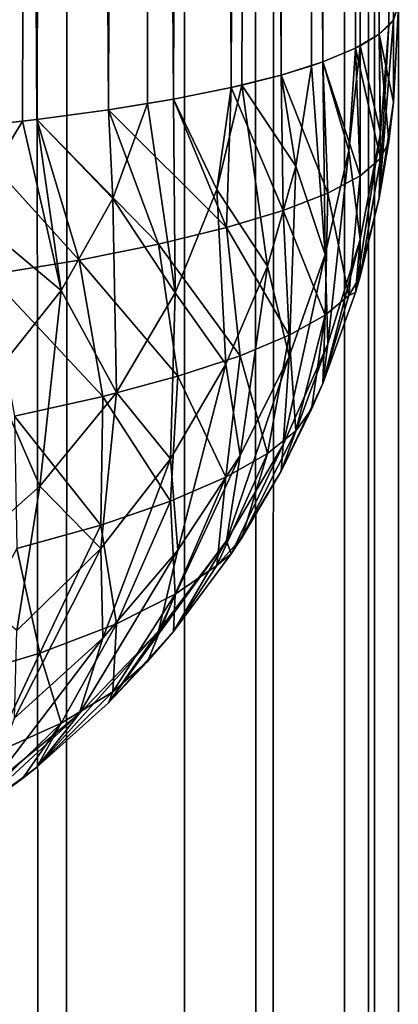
# Model space of a CAD drawing. Extents: x -265 to 265, y 0 to 1027.
# Tile 316 of 396: x 264.229 to 265, y 564.968 to 566.97. Entities that reach past the tile are written whole.
import ezdxf

# ---------------------------------------------------------------- set-up
doc = ezdxf.new("R2010")
doc.units = 0
doc.header["$LTSCALE"] = 65.185185
for name, color, linetype in [('101', 7, 'CONTINUOUS'), ('247', 7, 'CONTINUOUS'), ('248', 7, 'CONTINUOUS'), ('93', 7, 'CONTINUOUS'), ('95', 7, 'CONTINUOUS'), ('96', 7, 'CONTINUOUS'), ('97', 7, 'CONTINUOUS')]:
    doc.layers.add(name, color=color, linetype=linetype)

msp = doc.modelspace()

# ---------------------------------------------------------------- linework, layer by layer
at = {"layer": '101', "color": 7, "linetype": 'CONTINUOUS'}
for points in [[(264.9902, 566.8027, 23.0296), (265, 567, 23), (264.9902, 566.9704, 23.1973), (264.9902, 566.8027, 23.0296)], [(264.9902, 566.8027, 23.0296), (264.9902, 566.9704, 23.1973), (264.9611, 566.9411, 23.3927), (264.9902, 566.8027, 23.0296)], [(264.9611, 566.9411, 23.3927), (264.9128, 566.9124, 23.5842), (264.9637, 566.6881, 23.2599), (264.9611, 566.9411, 23.3927)], [(264.9807, 566.7226, 23.0416), (264.9902, 566.8027, 23.0296), (264.9611, 566.9411, 23.3927), (264.9807, 566.7226, 23.0416)], [(264.9807, 566.7226, 23.0416), (264.9611, 566.9411, 23.3927), (264.9637, 566.6881, 23.2599), (264.9807, 566.7226, 23.0416)], [(264.9128, 566.9124, 23.5842), (264.8459, 566.8845, 23.7698), (264.9222, 566.6529, 23.4764), (264.9128, 566.9124, 23.5842)], [(264.9637, 566.6881, 23.2599), (264.9128, 566.9124, 23.5842), (264.9222, 566.6529, 23.4764), (264.9637, 566.6881, 23.2599)], [(264.8459, 566.8845, 23.7698), (264.7611, 566.8578, 23.9478), (264.8561, 566.6175, 23.6887), (264.8459, 566.8845, 23.7698)], [(264.9222, 566.6529, 23.4764), (264.8459, 566.8845, 23.7698), (264.8561, 566.6175, 23.6887), (264.9222, 566.6529, 23.4764)], [(264.7611, 566.8578, 23.9478), (264.6594, 566.8325, 24.1164), (264.7653, 566.5823, 23.8941), (264.7611, 566.8578, 23.9478)], [(264.8561, 566.6175, 23.6887), (264.7611, 566.8578, 23.9478), (264.7653, 566.5823, 23.8941), (264.8561, 566.6175, 23.6887)], [(264.6594, 566.8325, 24.1164), (264.5417, 566.8089, 24.274), (264.6503, 566.5475, 24.0899), (264.6594, 566.8325, 24.1164)], [(264.7653, 566.5823, 23.8941), (264.6594, 566.8325, 24.1164), (264.6503, 566.5475, 24.0899), (264.7653, 566.5823, 23.8941)], [(264.5417, 566.8089, 24.274), (264.4093, 566.7871, 24.4191), (264.6503, 566.5475, 24.0899), (264.5417, 566.8089, 24.274)], [(264.4093, 566.7871, 24.4191), (264.2635, 566.7675, 24.5503), (264.5116, 566.5138, 24.2734), (264.4093, 566.7871, 24.4191)], [(264.6503, 566.5475, 24.0899), (264.4093, 566.7871, 24.4191), (264.5116, 566.5138, 24.2734), (264.6503, 566.5475, 24.0899)], [(264.2635, 566.7675, 24.5503), (264.1058, 566.75, 24.6665), (264.3498, 566.4815, 24.4418), (264.2635, 566.7675, 24.5503)], [(264.5116, 566.5138, 24.2734), (264.2635, 566.7675, 24.5503), (264.3498, 566.4815, 24.4418), (264.5116, 566.5138, 24.2734)], [(264.3498, 566.4815, 24.4418), (264.1058, 566.75, 24.6665), (264.1661, 566.4513, 24.592), (264.3498, 566.4815, 24.4418)], [(264.9611, 566.6073, 23.0589), (264.9807, 566.7226, 23.0416), (264.9637, 566.6881, 23.2599), (264.9611, 566.6073, 23.0589)], [(264.9222, 566.4477, 23.0828), (264.9611, 566.6073, 23.0589), (264.9637, 566.6881, 23.2599), (264.9222, 566.4477, 23.0828)], [(264.9222, 566.4477, 23.0828), (264.9637, 566.6881, 23.2599), (264.9222, 566.6529, 23.4764), (264.9222, 566.4477, 23.0828)], [(264.9222, 566.6529, 23.4764), (264.8561, 566.6175, 23.6887), (264.8992, 566.4094, 23.2954), (264.9222, 566.6529, 23.4764)], [(264.9222, 566.4477, 23.0828), (264.9222, 566.6529, 23.4764), (264.8992, 566.4094, 23.2954), (264.9222, 566.4477, 23.0828)], [(264.8561, 566.6175, 23.6887), (264.7653, 566.5823, 23.8941), (264.8512, 566.3695, 23.5069), (264.8561, 566.6175, 23.6887)], [(264.8992, 566.4094, 23.2954), (264.8561, 566.6175, 23.6887), (264.8512, 566.3695, 23.5069), (264.8992, 566.4094, 23.2954)], [(264.7653, 566.5823, 23.8941), (264.6503, 566.5475, 24.0899), (264.7774, 566.3285, 23.7148), (264.7653, 566.5823, 23.8941)], [(264.8512, 566.3695, 23.5069), (264.7653, 566.5823, 23.8941), (264.7774, 566.3285, 23.7148), (264.8512, 566.3695, 23.5069)], [(264.6503, 566.5475, 24.0899), (264.5116, 566.5138, 24.2734), (264.6775, 566.2868, 23.9164), (264.6503, 566.5475, 24.0899)], [(264.7774, 566.3285, 23.7148), (264.6503, 566.5475, 24.0899), (264.6775, 566.2868, 23.9164), (264.7774, 566.3285, 23.7148)], [(264.5116, 566.5138, 24.2734), (264.3498, 566.4815, 24.4418), (264.551, 566.245, 24.1084), (264.5116, 566.5138, 24.2734)], [(264.6775, 566.2868, 23.9164), (264.5116, 566.5138, 24.2734), (264.551, 566.245, 24.1084), (264.6775, 566.2868, 23.9164)], [(264.3498, 566.4815, 24.4418), (264.1661, 566.4513, 24.592), (264.3978, 566.2037, 24.2877), (264.3498, 566.4815, 24.4418)], [(264.551, 566.245, 24.1084), (264.3498, 566.4815, 24.4418), (264.3978, 566.2037, 24.2877), (264.551, 566.245, 24.1084)], [(264.3978, 566.2037, 24.2877), (264.1661, 566.4513, 24.592), (264.2181, 566.1641, 24.4504), (264.3978, 566.2037, 24.2877)], [(264.9128, 566.4158, 23.0876), (264.9222, 566.4477, 23.0828), (264.8992, 566.4094, 23.2954), (264.9128, 566.4158, 23.0876)], [(264.8459, 566.2302, 23.1155), (264.9128, 566.4158, 23.0876), (264.8992, 566.4094, 23.2954), (264.8459, 566.2302, 23.1155)], [(264.8459, 566.2302, 23.1155), (264.8992, 566.4094, 23.2954), (264.8512, 566.3695, 23.5069), (264.8459, 566.2302, 23.1155)], [(264.8512, 566.3695, 23.5069), (264.7774, 566.3285, 23.7148), (264.7915, 566.1341, 23.3277), (264.8512, 566.3695, 23.5069)], [(264.8232, 566.1779, 23.1233), (264.8512, 566.3695, 23.5069), (264.7915, 566.1341, 23.3277), (264.8232, 566.1779, 23.1233)], [(264.8232, 566.1779, 23.1233), (264.8459, 566.2302, 23.1155), (264.8512, 566.3695, 23.5069), (264.8232, 566.1779, 23.1233)], [(264.7774, 566.3285, 23.7148), (264.6775, 566.2868, 23.9164), (264.7337, 566.0879, 23.5308), (264.7774, 566.3285, 23.7148)], [(264.7915, 566.1341, 23.3277), (264.7774, 566.3285, 23.7148), (264.7337, 566.0879, 23.5308), (264.7915, 566.1341, 23.3277)], [(264.6775, 566.2868, 23.9164), (264.551, 566.245, 24.1084), (264.6488, 566.04, 23.7304), (264.6775, 566.2868, 23.9164)], [(264.7337, 566.0879, 23.5308), (264.6775, 566.2868, 23.9164), (264.6488, 566.04, 23.7304), (264.7337, 566.0879, 23.5308)], [(264.551, 566.245, 24.1084), (264.3978, 566.2037, 24.2877), (264.5358, 565.9912, 23.923), (264.551, 566.245, 24.1084)], [(264.6488, 566.04, 23.7304), (264.551, 566.245, 24.1084), (264.5358, 565.9912, 23.923), (264.6488, 566.04, 23.7304)], [(264.3978, 566.2037, 24.2877), (264.2181, 566.1641, 24.4504), (264.3939, 565.9424, 24.105), (264.3978, 566.2037, 24.2877)], [(264.5358, 565.9912, 23.923), (264.3978, 566.2037, 24.2877), (264.3939, 565.9424, 24.105), (264.5358, 565.9912, 23.923)], [(264.3939, 565.9424, 24.105), (264.2181, 566.1641, 24.4504), (264.2226, 565.895, 24.2722), (264.3939, 565.9424, 24.105)], [(264.7611, 566.0522, 23.1422), (264.8232, 566.1779, 23.1233), (264.7915, 566.1341, 23.3277), (264.7611, 566.0522, 23.1422)], [(264.681, 565.9163, 23.1625), (264.7611, 566.0522, 23.1422), (264.7915, 566.1341, 23.3277), (264.681, 565.9163, 23.1625)], [(264.681, 565.9163, 23.1625), (264.7915, 566.1341, 23.3277), (264.7337, 566.0879, 23.5308), (264.681, 565.9163, 23.1625)], [(264.681, 565.9163, 23.1625), (264.7337, 566.0879, 23.5308), (264.63, 565.8604, 23.3753), (264.681, 565.9163, 23.1625)], [(264.7337, 566.0879, 23.5308), (264.6488, 566.04, 23.7304), (264.63, 565.8604, 23.3753), (264.7337, 566.0879, 23.5308)], [(264.6488, 566.04, 23.7304), (264.5358, 565.9912, 23.923), (264.5456, 565.8016, 23.5853), (264.6488, 566.04, 23.7304)], [(264.63, 565.8604, 23.3753), (264.6488, 566.04, 23.7304), (264.5456, 565.8016, 23.5853), (264.63, 565.8604, 23.3753)], [(264.5358, 565.9912, 23.923), (264.3939, 565.9424, 24.105), (264.4259, 565.7414, 23.7882), (264.5358, 565.9912, 23.923)], [(264.5456, 565.8016, 23.5853), (264.5358, 565.9912, 23.923), (264.4259, 565.7414, 23.7882), (264.5456, 565.8016, 23.5853)], [(264.3939, 565.9424, 24.105), (264.2226, 565.895, 24.2722), (264.2695, 565.6816, 23.9786), (264.3939, 565.9424, 24.105)], [(264.4259, 565.7414, 23.7882), (264.3939, 565.9424, 24.105), (264.2695, 565.6816, 23.9786), (264.4259, 565.7414, 23.7882)], [(264.6594, 565.8836, 23.1675), (264.681, 565.9163, 23.1625), (264.63, 565.8604, 23.3753), (264.6594, 565.8836, 23.1675)], [(264.2695, 565.6816, 23.9786), (264.2226, 565.895, 24.2722), (264.0759, 565.6245, 24.1502), (264.2695, 565.6816, 23.9786)], [(264.5417, 565.726, 23.1911), (264.6594, 565.8836, 23.1675), (264.63, 565.8604, 23.3753), (264.5417, 565.726, 23.1911)], [(264.5417, 565.726, 23.1911), (264.63, 565.8604, 23.3753), (264.5456, 565.8016, 23.5853), (264.5417, 565.726, 23.1911)], [(264.4889, 565.6647, 23.2003), (264.5456, 565.8016, 23.5853), (264.4184, 565.603, 23.3936), (264.4889, 565.6647, 23.2003)], [(264.5456, 565.8016, 23.5853), (264.4259, 565.7414, 23.7882), (264.4184, 565.603, 23.3936), (264.5456, 565.8016, 23.5853)], [(264.4889, 565.6647, 23.2003), (264.5417, 565.726, 23.1911), (264.5456, 565.8016, 23.5853), (264.4889, 565.6647, 23.2003)], [(264.4259, 565.7414, 23.7882), (264.2695, 565.6816, 23.9786), (264.3134, 565.5395, 23.5806), (264.4259, 565.7414, 23.7882)], [(264.4184, 565.603, 23.3936), (264.4259, 565.7414, 23.7882), (264.3134, 565.5395, 23.5806), (264.4184, 565.603, 23.3936)], [(264.2695, 565.6816, 23.9786), (264.0759, 565.6245, 24.1502), (264.1729, 565.4766, 23.7569), (264.2695, 565.6816, 23.9786)], [(264.3134, 565.5395, 23.5806), (264.2695, 565.6816, 23.9786), (264.1729, 565.4766, 23.7569), (264.3134, 565.5395, 23.5806)], [(264.4093, 565.5809, 23.2129), (264.4889, 565.6647, 23.2003), (264.4184, 565.603, 23.3936), (264.4093, 565.5809, 23.2129)], [(264.2635, 565.4497, 23.2325), (264.4093, 565.5809, 23.2129), (264.4184, 565.603, 23.3936), (264.2635, 565.4497, 23.2325)], [(264.2635, 565.4497, 23.2325), (264.4184, 565.603, 23.3936), (264.3134, 565.5395, 23.5806), (264.2635, 565.4497, 23.2325)], [(264.2346, 565.4266, 23.236), (264.3134, 565.5395, 23.5806), (264.1224, 565.3549, 23.4209), (264.2346, 565.4266, 23.236)], [(264.3134, 565.5395, 23.5806), (264.1729, 565.4766, 23.7569), (264.1224, 565.3549, 23.4209), (264.3134, 565.5395, 23.5806)], [(264.2346, 565.4266, 23.236), (264.2635, 565.4497, 23.2325), (264.3134, 565.5395, 23.5806), (264.2346, 565.4266, 23.236)], [(264.1058, 565.3335, 23.25), (264.2346, 565.4266, 23.236), (264.1224, 565.3549, 23.4209), (264.1058, 565.3335, 23.25)]]:
    msp.add_3dface(points, dxfattribs=at)
at = {"layer": '247', "color": 7, "linetype": 'CONTINUOUS'}
for points in [[(264.0252, 1, 5.3191), (264.5641, 1, 3.5897), (264.0252, 1019, 5.3191), (264.0252, 1, 5.3191)], [(264.0252, 1019, 5.3191), (264.5641, 1, 3.5897), (264.5641, 1019, 3.5897), (264.0252, 1019, 5.3191)], [(264.5641, 1, 3.5897), (264.8906, 1, 1.8081), (264.5641, 1019, 3.5897), (264.5641, 1, 3.5897)], [(264.5641, 1019, 3.5897), (264.8906, 1, 1.8081), (264.8906, 1019, 1.8081), (264.5641, 1019, 3.5897)], [(264.8906, 1, 1.8081), (265, 1), (264.8906, 1019, 1.8081), (264.8906, 1, 1.8081)], [(264.8906, 1019, 1.8081), (265, 1), (265, 1019), (264.8906, 1019, 1.8081)]]:
    msp.add_3dface(points, dxfattribs=at)
at = {"layer": '248', "color": 7, "linetype": 'CONTINUOUS'}
for points in [[(264.5641, 1, -3.5897), (264.0252, 1, -5.3191), (264.5641, 1019, -3.5897), (264.5641, 1, -3.5897)], [(264.5641, 1019, -3.5897), (264.0252, 1, -5.3191), (264.0252, 1019, -5.3191), (264.5641, 1019, -3.5897)], [(264.8906, 1, -1.8081), (264.5641, 1, -3.5897), (264.8906, 1019, -1.8081), (264.8906, 1, -1.8081)], [(264.8906, 1019, -1.8081), (264.5641, 1, -3.5897), (264.5641, 1019, -3.5897), (264.8906, 1019, -1.8081)], [(265, 1019), (265, 1), (264.8906, 1, -1.8081), (265, 1019)], [(265, 1019), (264.8906, 1, -1.8081), (264.8906, 1019, -1.8081), (265, 1019)]]:
    msp.add_3dface(points, dxfattribs=at)
at = {"layer": '93', "color": 7, "linetype": 'CONTINUOUS'}
for points in [[(264.1058, 566.75, 24.6665), (264.2635, 566.7675, 24.5503), (264.1058, 593.25, 24.6665), (264.1058, 566.75, 24.6665)], [(264.1058, 593.25, 24.6665), (264.2635, 566.7675, 24.5503), (264.2346, 593.236, 24.5734), (264.1058, 593.25, 24.6665)], [(264.2346, 593.236, 24.5734), (264.2635, 566.7675, 24.5503), (264.2635, 593.2325, 24.5503), (264.2346, 593.236, 24.5734)], [(264.2635, 566.7675, 24.5503), (264.4093, 566.7871, 24.4191), (264.2635, 593.2325, 24.5503), (264.2635, 566.7675, 24.5503)], [(264.2635, 593.2325, 24.5503), (264.4093, 566.7871, 24.4191), (264.4093, 593.2129, 24.4191), (264.2635, 593.2325, 24.5503)], [(264.4093, 566.7871, 24.4191), (264.5417, 566.8089, 24.274), (264.4093, 593.2129, 24.4191), (264.4093, 566.7871, 24.4191)], [(264.4093, 593.2129, 24.4191), (264.5417, 566.8089, 24.274), (264.4889, 593.2003, 24.3353), (264.4093, 593.2129, 24.4191)], [(264.4889, 593.2003, 24.3353), (264.5417, 566.8089, 24.274), (264.5417, 593.1911, 24.274), (264.4889, 593.2003, 24.3353)], [(264.5417, 566.8089, 24.274), (264.6594, 566.8325, 24.1164), (264.5417, 593.1911, 24.274), (264.5417, 566.8089, 24.274)], [(264.5417, 593.1911, 24.274), (264.6594, 566.8325, 24.1164), (264.6594, 593.1675, 24.1164), (264.5417, 593.1911, 24.274)], [(264.6594, 566.8325, 24.1164), (264.7611, 566.8578, 23.9478), (264.6594, 593.1675, 24.1164), (264.6594, 566.8325, 24.1164)], [(264.6594, 593.1675, 24.1164), (264.7611, 566.8578, 23.9478), (264.681, 593.1625, 24.0837), (264.6594, 593.1675, 24.1164)], [(264.681, 593.1625, 24.0837), (264.7611, 566.8578, 23.9478), (264.7611, 593.1422, 23.9478), (264.681, 593.1625, 24.0837)], [(264.7611, 566.8578, 23.9478), (264.8459, 566.8845, 23.7698), (264.7611, 593.1422, 23.9478), (264.7611, 566.8578, 23.9478)], [(264.7611, 593.1422, 23.9478), (264.8459, 566.8845, 23.7698), (264.8232, 593.1233, 23.8221), (264.7611, 593.1422, 23.9478)], [(264.8232, 593.1233, 23.8221), (264.8459, 566.8845, 23.7698), (264.8459, 593.1155, 23.7698), (264.8232, 593.1233, 23.8221)], [(264.8459, 566.8845, 23.7698), (264.9128, 566.9124, 23.5842), (264.8459, 593.1155, 23.7698), (264.8459, 566.8845, 23.7698)], [(264.8459, 593.1155, 23.7698), (264.9128, 566.9124, 23.5842), (264.9128, 593.0876, 23.5842), (264.8459, 593.1155, 23.7698)], [(264.9128, 566.9124, 23.5842), (264.9611, 566.9411, 23.3927), (264.9128, 593.0876, 23.5842), (264.9128, 566.9124, 23.5842)], [(264.9128, 593.0876, 23.5842), (264.9611, 566.9411, 23.3927), (264.9222, 593.0828, 23.5523), (264.9128, 593.0876, 23.5842)], [(264.9222, 593.0828, 23.5523), (264.9611, 566.9411, 23.3927), (264.9611, 593.0589, 23.3927), (264.9222, 593.0828, 23.5523)], [(264.9611, 566.9411, 23.3927), (264.9902, 566.9704, 23.1973), (264.9611, 593.0589, 23.3927), (264.9611, 566.9411, 23.3927)]]:
    msp.add_3dface(points, dxfattribs=at)
at = {"layer": '95', "color": 7, "linetype": 'CONTINUOUS'}
for points in [[(264.2635, 593.2325, 15.4497), (264.1058, 566.75, 15.3335), (264.1058, 593.25, 15.3335), (264.2635, 593.2325, 15.4497)], [(264.2346, 566.764, 15.4266), (264.1058, 566.75, 15.3335), (264.2635, 593.2325, 15.4497), (264.2346, 566.764, 15.4266)], [(264.2635, 566.7675, 15.4497), (264.2346, 566.764, 15.4266), (264.2635, 593.2325, 15.4497), (264.2635, 566.7675, 15.4497)], [(264.4093, 593.2129, 15.5809), (264.2635, 566.7675, 15.4497), (264.2635, 593.2325, 15.4497), (264.4093, 593.2129, 15.5809)], [(264.4093, 566.7871, 15.5809), (264.2635, 566.7675, 15.4497), (264.4093, 593.2129, 15.5809), (264.4093, 566.7871, 15.5809)], [(264.5417, 593.1911, 15.726), (264.4093, 566.7871, 15.5809), (264.4093, 593.2129, 15.5809), (264.5417, 593.1911, 15.726)], [(264.4889, 566.7997, 15.6647), (264.4093, 566.7871, 15.5809), (264.5417, 593.1911, 15.726), (264.4889, 566.7997, 15.6647)], [(264.5417, 566.8089, 15.726), (264.4889, 566.7997, 15.6647), (264.5417, 593.1911, 15.726), (264.5417, 566.8089, 15.726)], [(264.6594, 593.1675, 15.8836), (264.5417, 566.8089, 15.726), (264.5417, 593.1911, 15.726), (264.6594, 593.1675, 15.8836)], [(264.6594, 566.8325, 15.8836), (264.5417, 566.8089, 15.726), (264.6594, 593.1675, 15.8836), (264.6594, 566.8325, 15.8836)], [(264.7611, 593.1422, 16.0522), (264.6594, 566.8325, 15.8836), (264.6594, 593.1675, 15.8836), (264.7611, 593.1422, 16.0522)], [(264.681, 566.8375, 15.9163), (264.6594, 566.8325, 15.8836), (264.7611, 593.1422, 16.0522), (264.681, 566.8375, 15.9163)], [(264.7611, 566.8578, 16.0522), (264.681, 566.8375, 15.9163), (264.7611, 593.1422, 16.0522), (264.7611, 566.8578, 16.0522)], [(264.8459, 593.1155, 16.2302), (264.7611, 566.8578, 16.0522), (264.7611, 593.1422, 16.0522), (264.8459, 593.1155, 16.2302)], [(264.8232, 566.8767, 16.1779), (264.7611, 566.8578, 16.0522), (264.8459, 593.1155, 16.2302), (264.8232, 566.8767, 16.1779)], [(264.8459, 566.8845, 16.2302), (264.8232, 566.8767, 16.1779), (264.8459, 593.1155, 16.2302), (264.8459, 566.8845, 16.2302)], [(264.9128, 593.0876, 16.4158), (264.8459, 566.8845, 16.2302), (264.8459, 593.1155, 16.2302), (264.9128, 593.0876, 16.4158)], [(264.9128, 566.9124, 16.4158), (264.8459, 566.8845, 16.2302), (264.9128, 593.0876, 16.4158), (264.9128, 566.9124, 16.4158)], [(264.9611, 593.0589, 16.6073), (264.9128, 566.9124, 16.4158), (264.9128, 593.0876, 16.4158), (264.9611, 593.0589, 16.6073)], [(264.9222, 566.9172, 16.4477), (264.9128, 566.9124, 16.4158), (264.9611, 593.0589, 16.6073), (264.9222, 566.9172, 16.4477)], [(264.9611, 566.9411, 16.6073), (264.9222, 566.9172, 16.4477), (264.9611, 593.0589, 16.6073), (264.9611, 566.9411, 16.6073)], [(264.9902, 593.0296, 16.8027), (264.9611, 566.9411, 16.6073), (264.9611, 593.0589, 16.6073), (264.9902, 593.0296, 16.8027)], [(264.9807, 566.9584, 16.7226), (264.9611, 566.9411, 16.6073), (264.9902, 593.0296, 16.8027), (264.9807, 566.9584, 16.7226)], [(264.9902, 566.9704, 16.8027), (264.9807, 566.9584, 16.7226), (264.9902, 593.0296, 16.8027), (264.9902, 566.9704, 16.8027)], [(265, 593, 17), (264.9902, 566.9704, 16.8027), (264.9902, 593.0296, 16.8027), (265, 593, 17)], [(265, 593, 17), (265, 567, 17), (264.9902, 566.9704, 16.8027), (265, 593, 17)]]:
    msp.add_3dface(points, dxfattribs=at)
at = {"layer": '96', "color": 7, "linetype": 'CONTINUOUS'}
for points in [[(265, 567, 17), (265, 567, 23), (264.9902, 566.8027, 23.0296), (265, 567, 17)], [(264.9902, 566.8027, 16.9704), (265, 567, 17), (264.9902, 566.8027, 23.0296), (264.9902, 566.8027, 16.9704)], [(264.9611, 566.6073, 16.9411), (264.9902, 566.8027, 16.9704), (264.9611, 566.6073, 23.0589), (264.9611, 566.6073, 16.9411)], [(264.9611, 566.6073, 23.0589), (264.9902, 566.8027, 16.9704), (264.9807, 566.7226, 23.0416), (264.9611, 566.6073, 23.0589)], [(264.9807, 566.7226, 23.0416), (264.9902, 566.8027, 16.9704), (264.9902, 566.8027, 23.0296), (264.9807, 566.7226, 23.0416)], [(264.9128, 566.4158, 16.9124), (264.9611, 566.6073, 16.9411), (264.9128, 566.4158, 23.0876), (264.9128, 566.4158, 16.9124)], [(264.9128, 566.4158, 23.0876), (264.9611, 566.6073, 16.9411), (264.9222, 566.4477, 23.0828), (264.9128, 566.4158, 23.0876)], [(264.9222, 566.4477, 23.0828), (264.9611, 566.6073, 16.9411), (264.9611, 566.6073, 23.0589), (264.9222, 566.4477, 23.0828)], [(264.8459, 566.2302, 16.8845), (264.9128, 566.4158, 16.9124), (264.8459, 566.2302, 23.1155), (264.8459, 566.2302, 16.8845)], [(264.8459, 566.2302, 23.1155), (264.9128, 566.4158, 16.9124), (264.9128, 566.4158, 23.0876), (264.8459, 566.2302, 23.1155)], [(264.7611, 566.0522, 16.8578), (264.8459, 566.2302, 16.8845), (264.7611, 566.0522, 23.1422), (264.7611, 566.0522, 16.8578)], [(264.7611, 566.0522, 23.1422), (264.8459, 566.2302, 16.8845), (264.8232, 566.1779, 23.1233), (264.7611, 566.0522, 23.1422)], [(264.8232, 566.1779, 23.1233), (264.8459, 566.2302, 16.8845), (264.8459, 566.2302, 23.1155), (264.8232, 566.1779, 23.1233)], [(264.6594, 565.8836, 16.8325), (264.7611, 566.0522, 16.8578), (264.6594, 565.8836, 23.1675), (264.6594, 565.8836, 16.8325)], [(264.6594, 565.8836, 23.1675), (264.7611, 566.0522, 16.8578), (264.681, 565.9163, 23.1625), (264.6594, 565.8836, 23.1675)], [(264.681, 565.9163, 23.1625), (264.7611, 566.0522, 16.8578), (264.7611, 566.0522, 23.1422), (264.681, 565.9163, 23.1625)], [(264.5417, 565.726, 16.8089), (264.6594, 565.8836, 16.8325), (264.5417, 565.726, 23.1911), (264.5417, 565.726, 16.8089)], [(264.5417, 565.726, 23.1911), (264.6594, 565.8836, 16.8325), (264.6594, 565.8836, 23.1675), (264.5417, 565.726, 23.1911)], [(264.4093, 565.5809, 16.7871), (264.5417, 565.726, 16.8089), (264.4093, 565.5809, 23.2129), (264.4093, 565.5809, 16.7871)], [(264.4093, 565.5809, 23.2129), (264.5417, 565.726, 16.8089), (264.4889, 565.6647, 23.2003), (264.4093, 565.5809, 23.2129)], [(264.4889, 565.6647, 23.2003), (264.5417, 565.726, 16.8089), (264.5417, 565.726, 23.1911), (264.4889, 565.6647, 23.2003)], [(264.2635, 565.4497, 16.7675), (264.4093, 565.5809, 16.7871), (264.2635, 565.4497, 23.2325), (264.2635, 565.4497, 16.7675)], [(264.2635, 565.4497, 23.2325), (264.4093, 565.5809, 16.7871), (264.4093, 565.5809, 23.2129), (264.2635, 565.4497, 23.2325)], [(264.1058, 565.3335, 16.75), (264.2635, 565.4497, 16.7675), (264.1058, 565.3335, 23.25), (264.1058, 565.3335, 16.75)], [(264.1058, 565.3335, 23.25), (264.2635, 565.4497, 16.7675), (264.2346, 565.4266, 23.236), (264.1058, 565.3335, 23.25)], [(264.2346, 565.4266, 23.236), (264.2635, 565.4497, 16.7675), (264.2635, 565.4497, 23.2325), (264.2346, 565.4266, 23.236)]]:
    msp.add_3dface(points, dxfattribs=at)
at = {"layer": '97', "color": 7, "linetype": 'CONTINUOUS'}
for points in [[(264.9902, 566.9704, 16.8027), (265, 567, 17), (264.9902, 566.8027, 16.9704), (264.9902, 566.9704, 16.8027)], [(264.9807, 566.9584, 16.7226), (264.9902, 566.9704, 16.8027), (264.9611, 566.6073, 16.9411), (264.9807, 566.9584, 16.7226)], [(264.9902, 566.9704, 16.8027), (264.9902, 566.8027, 16.9704), (264.9611, 566.6073, 16.9411), (264.9902, 566.9704, 16.8027)], [(264.9611, 566.9411, 16.6073), (264.9807, 566.9584, 16.7226), (264.9637, 566.7401, 16.6881), (264.9611, 566.9411, 16.6073)], [(264.9807, 566.9584, 16.7226), (264.9611, 566.6073, 16.9411), (264.9637, 566.7401, 16.6881), (264.9807, 566.9584, 16.7226)], [(264.9222, 566.9172, 16.4477), (264.9611, 566.9411, 16.6073), (264.9637, 566.7401, 16.6881), (264.9222, 566.9172, 16.4477)], [(264.8459, 566.8845, 16.2302), (264.9128, 566.9124, 16.4158), (264.8992, 566.7046, 16.4094), (264.8459, 566.8845, 16.2302)], [(264.9128, 566.9124, 16.4158), (264.9222, 566.9172, 16.4477), (264.8992, 566.7046, 16.4094), (264.9128, 566.9124, 16.4158)], [(264.9222, 566.9172, 16.4477), (264.9222, 566.5236, 16.6529), (264.8992, 566.7046, 16.4094), (264.9222, 566.9172, 16.4477)], [(264.9222, 566.9172, 16.4477), (264.9637, 566.7401, 16.6881), (264.9222, 566.5236, 16.6529), (264.9222, 566.9172, 16.4477)], [(264.8232, 566.8767, 16.1779), (264.8459, 566.8845, 16.2302), (264.8512, 566.4931, 16.3695), (264.8232, 566.8767, 16.1779)], [(264.8459, 566.8845, 16.2302), (264.8992, 566.7046, 16.4094), (264.8512, 566.4931, 16.3695), (264.8459, 566.8845, 16.2302)], [(264.7611, 566.8578, 16.0522), (264.8232, 566.8767, 16.1779), (264.7915, 566.6723, 16.1341), (264.7611, 566.8578, 16.0522)], [(264.8232, 566.8767, 16.1779), (264.8512, 566.4931, 16.3695), (264.7915, 566.6723, 16.1341), (264.8232, 566.8767, 16.1779)], [(264.681, 566.8375, 15.9163), (264.7611, 566.8578, 16.0522), (264.7915, 566.6723, 16.1341), (264.681, 566.8375, 15.9163)], [(264.5417, 566.8089, 15.726), (264.6594, 566.8325, 15.8836), (264.63, 566.6247, 15.8604), (264.5417, 566.8089, 15.726)], [(264.6594, 566.8325, 15.8836), (264.681, 566.8375, 15.9163), (264.63, 566.6247, 15.8604), (264.6594, 566.8325, 15.8836)], [(264.681, 566.8375, 15.9163), (264.7337, 566.4692, 16.0879), (264.63, 566.6247, 15.8604), (264.681, 566.8375, 15.9163)], [(264.681, 566.8375, 15.9163), (264.7915, 566.6723, 16.1341), (264.7337, 566.4692, 16.0879), (264.681, 566.8375, 15.9163)], [(264.4889, 566.7997, 15.6647), (264.5417, 566.8089, 15.726), (264.5456, 566.4147, 15.8016), (264.4889, 566.7997, 15.6647)], [(264.5417, 566.8089, 15.726), (264.63, 566.6247, 15.8604), (264.5456, 566.4147, 15.8016), (264.5417, 566.8089, 15.726)], [(264.2635, 566.7675, 15.4497), (264.4093, 566.7871, 15.5809), (264.4184, 566.6064, 15.603), (264.2635, 566.7675, 15.4497)], [(264.4093, 566.7871, 15.5809), (264.4889, 566.7997, 15.6647), (264.4184, 566.6064, 15.603), (264.4093, 566.7871, 15.5809)], [(264.4889, 566.7997, 15.6647), (264.5456, 566.4147, 15.8016), (264.4184, 566.6064, 15.603), (264.4889, 566.7997, 15.6647)], [(264.1058, 566.75, 15.3335), (264.2346, 566.764, 15.4266), (264.1224, 566.5791, 15.3549), (264.1058, 566.75, 15.3335)], [(264.2346, 566.764, 15.4266), (264.3134, 566.4194, 15.5395), (264.1224, 566.5791, 15.3549), (264.2346, 566.764, 15.4266)], [(264.2346, 566.764, 15.4266), (264.2635, 566.7675, 15.4497), (264.3134, 566.4194, 15.5395), (264.2346, 566.764, 15.4266)], [(264.2635, 566.7675, 15.4497), (264.4184, 566.6064, 15.603), (264.3134, 566.4194, 15.5395), (264.2635, 566.7675, 15.4497)], [(264.9611, 566.6073, 16.9411), (264.9128, 566.4158, 16.9124), (264.9637, 566.7401, 16.6881), (264.9611, 566.6073, 16.9411)], [(264.9637, 566.7401, 16.6881), (264.9128, 566.4158, 16.9124), (264.9222, 566.5236, 16.6529), (264.9637, 566.7401, 16.6881)], [(264.8992, 566.7046, 16.4094), (264.8561, 566.3113, 16.6175), (264.8512, 566.4931, 16.3695), (264.8992, 566.7046, 16.4094)], [(264.9222, 566.5236, 16.6529), (264.8561, 566.3113, 16.6175), (264.8992, 566.7046, 16.4094), (264.9222, 566.5236, 16.6529)], [(264.7915, 566.6723, 16.1341), (264.7774, 566.2852, 16.3285), (264.7337, 566.4692, 16.0879), (264.7915, 566.6723, 16.1341)], [(264.8512, 566.4931, 16.3695), (264.7774, 566.2852, 16.3285), (264.7915, 566.6723, 16.1341), (264.8512, 566.4931, 16.3695)], [(264.63, 566.6247, 15.8604), (264.6488, 566.2696, 16.04), (264.5456, 566.4147, 15.8016), (264.63, 566.6247, 15.8604)], [(264.7337, 566.4692, 16.0879), (264.6488, 566.2696, 16.04), (264.63, 566.6247, 15.8604), (264.7337, 566.4692, 16.0879)], [(264.4184, 566.6064, 15.603), (264.4259, 566.2118, 15.7414), (264.3134, 566.4194, 15.5395), (264.4184, 566.6064, 15.603)], [(264.5456, 566.4147, 15.8016), (264.4259, 566.2118, 15.7414), (264.4184, 566.6064, 15.603), (264.5456, 566.4147, 15.8016)], [(264.3134, 566.4194, 15.5395), (264.1729, 566.2431, 15.4766), (264.1224, 566.5791, 15.3549), (264.3134, 566.4194, 15.5395)], [(264.9128, 566.4158, 16.9124), (264.8459, 566.2302, 16.8845), (264.9222, 566.5236, 16.6529), (264.9128, 566.4158, 16.9124)], [(264.9222, 566.5236, 16.6529), (264.8459, 566.2302, 16.8845), (264.8561, 566.3113, 16.6175), (264.9222, 566.5236, 16.6529)], [(264.8561, 566.3113, 16.6175), (264.7653, 566.1059, 16.5823), (264.8512, 566.4931, 16.3695), (264.8561, 566.3113, 16.6175)], [(264.8512, 566.4931, 16.3695), (264.7653, 566.1059, 16.5823), (264.7774, 566.2852, 16.3285), (264.8512, 566.4931, 16.3695)], [(264.7337, 566.4692, 16.0879), (264.6775, 566.0836, 16.2868), (264.6488, 566.2696, 16.04), (264.7337, 566.4692, 16.0879)], [(264.7774, 566.2852, 16.3285), (264.6775, 566.0836, 16.2868), (264.7337, 566.4692, 16.0879), (264.7774, 566.2852, 16.3285)], [(264.3134, 566.4194, 15.5395), (264.2695, 566.0214, 15.6816), (264.1729, 566.2431, 15.4766), (264.3134, 566.4194, 15.5395)], [(264.4259, 566.2118, 15.7414), (264.2695, 566.0214, 15.6816), (264.3134, 566.4194, 15.5395), (264.4259, 566.2118, 15.7414)], [(264.5456, 566.4147, 15.8016), (264.5358, 566.077, 15.9912), (264.4259, 566.2118, 15.7414), (264.5456, 566.4147, 15.8016)], [(264.6488, 566.2696, 16.04), (264.5358, 566.077, 15.9912), (264.5456, 566.4147, 15.8016), (264.6488, 566.2696, 16.04)], [(264.8459, 566.2302, 16.8845), (264.7611, 566.0522, 16.8578), (264.8561, 566.3113, 16.6175), (264.8459, 566.2302, 16.8845)], [(264.8561, 566.3113, 16.6175), (264.7611, 566.0522, 16.8578), (264.7653, 566.1059, 16.5823), (264.8561, 566.3113, 16.6175)], [(264.7653, 566.1059, 16.5823), (264.6503, 565.9101, 16.5475), (264.7774, 566.2852, 16.3285), (264.7653, 566.1059, 16.5823)], [(264.7774, 566.2852, 16.3285), (264.6503, 565.9101, 16.5475), (264.6775, 566.0836, 16.2868), (264.7774, 566.2852, 16.3285)], [(264.6488, 566.2696, 16.04), (264.551, 565.8916, 16.245), (264.5358, 566.077, 15.9912), (264.6488, 566.2696, 16.04)], [(264.6775, 566.0836, 16.2868), (264.551, 565.8916, 16.245), (264.6488, 566.2696, 16.04), (264.6775, 566.0836, 16.2868)], [(264.2695, 566.0214, 15.6816), (264.0759, 565.8498, 15.6245), (264.1729, 566.2431, 15.4766), (264.2695, 566.0214, 15.6816)], [(264.4259, 566.2118, 15.7414), (264.3939, 565.895, 15.9424), (264.2695, 566.0214, 15.6816), (264.4259, 566.2118, 15.7414)], [(264.5358, 566.077, 15.9912), (264.3939, 565.895, 15.9424), (264.4259, 566.2118, 15.7414), (264.5358, 566.077, 15.9912)], [(264.7653, 566.1059, 16.5823), (264.6594, 565.8836, 16.8325), (264.6503, 565.9101, 16.5475), (264.7653, 566.1059, 16.5823)], [(264.7611, 566.0522, 16.8578), (264.6594, 565.8836, 16.8325), (264.7653, 566.1059, 16.5823), (264.7611, 566.0522, 16.8578)], [(264.6503, 565.9101, 16.5475), (264.5116, 565.7266, 16.5138), (264.6775, 566.0836, 16.2868), (264.6503, 565.9101, 16.5475)], [(264.6775, 566.0836, 16.2868), (264.5116, 565.7266, 16.5138), (264.551, 565.8916, 16.245), (264.6775, 566.0836, 16.2868)], [(264.5358, 566.077, 15.9912), (264.3978, 565.7123, 16.2037), (264.3939, 565.895, 15.9424), (264.5358, 566.077, 15.9912)], [(264.551, 565.8916, 16.245), (264.3978, 565.7123, 16.2037), (264.5358, 566.077, 15.9912), (264.551, 565.8916, 16.245)], [(264.2695, 566.0214, 15.6816), (264.2226, 565.7278, 15.895), (264.0759, 565.8498, 15.6245), (264.2695, 566.0214, 15.6816)], [(264.3939, 565.895, 15.9424), (264.2226, 565.7278, 15.895), (264.2695, 566.0214, 15.6816), (264.3939, 565.895, 15.9424)], [(264.5417, 565.726, 16.8089), (264.4093, 565.5809, 16.7871), (264.6503, 565.9101, 16.5475), (264.5417, 565.726, 16.8089)], [(264.6503, 565.9101, 16.5475), (264.4093, 565.5809, 16.7871), (264.5116, 565.7266, 16.5138), (264.6503, 565.9101, 16.5475)], [(264.6594, 565.8836, 16.8325), (264.5417, 565.726, 16.8089), (264.6503, 565.9101, 16.5475), (264.6594, 565.8836, 16.8325)], [(264.3978, 565.7123, 16.2037), (264.2181, 565.5496, 16.1641), (264.3939, 565.895, 15.9424), (264.3978, 565.7123, 16.2037)], [(264.3939, 565.895, 15.9424), (264.2181, 565.5496, 16.1641), (264.2226, 565.7278, 15.895), (264.3939, 565.895, 15.9424)], [(264.5116, 565.7266, 16.5138), (264.3498, 565.5582, 16.4815), (264.551, 565.8916, 16.245), (264.5116, 565.7266, 16.5138)], [(264.551, 565.8916, 16.245), (264.3498, 565.5582, 16.4815), (264.3978, 565.7123, 16.2037), (264.551, 565.8916, 16.245)], [(264.4093, 565.5809, 16.7871), (264.2635, 565.4497, 16.7675), (264.5116, 565.7266, 16.5138), (264.4093, 565.5809, 16.7871)], [(264.5116, 565.7266, 16.5138), (264.2635, 565.4497, 16.7675), (264.3498, 565.5582, 16.4815), (264.5116, 565.7266, 16.5138)], [(264.3498, 565.5582, 16.4815), (264.1661, 565.408, 16.4513), (264.3978, 565.7123, 16.2037), (264.3498, 565.5582, 16.4815)], [(264.3978, 565.7123, 16.2037), (264.1661, 565.408, 16.4513), (264.2181, 565.5496, 16.1641), (264.3978, 565.7123, 16.2037)], [(264.2635, 565.4497, 16.7675), (264.1058, 565.3335, 16.75), (264.3498, 565.5582, 16.4815), (264.2635, 565.4497, 16.7675)], [(264.3498, 565.5582, 16.4815), (264.1058, 565.3335, 16.75), (264.1661, 565.408, 16.4513), (264.3498, 565.5582, 16.4815)]]:
    msp.add_3dface(points, dxfattribs=at)

doc.saveas('drawing.dxf')
